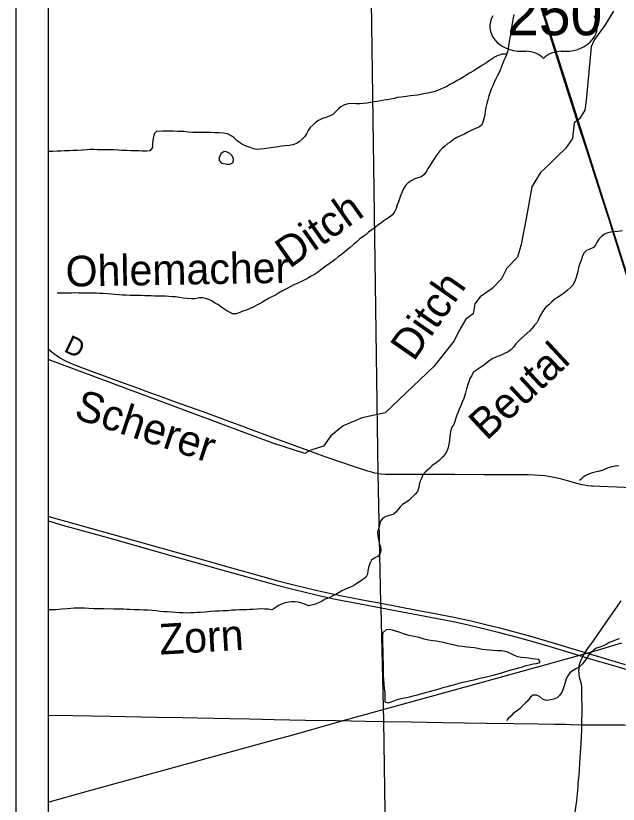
# Model space of a CAD drawing. Extents: x 0 to 34, y 0 to 22.
# Drawn here: x 21.64 to 23.5, y 17.627 to 20.062 of the extents above; entities that cross this region are included whole.
import ezdxf

# ---------------------------------------------------------------- set-up
doc = ezdxf.new("R2010")
doc.units = 0
for name, color, linetype in [('GM_X_County_Road', 7, 'Continuous'), ('GM_X_County_Road_Text', 7, 'Continuous'), ('GM_X_Interstate_Route', 7, 'Continuous'), ('GM_X_Minor_Lake', 7, 'Continuous'), ('GM_X_Minor_River', 7, 'Continuous'), ('GM_X_Minor_River_Text', 7, 'Continuous'), ('GM_X_Rail_Line', 7, 'Continuous'), ('GM_X_Township_Road', 7, 'Continuous'), ('GM_X_US_Location', 7, 'Continuous'), ('GM_X_US_Route', 7, 'Continuous'), ('GM_X_US_Shield', 7, 'Continuous'), ('SH_Cut_Line', 7, 'Continuous'), ('SH_Data', 7, 'Continuous')]:
    doc.layers.add(name, color=color, linetype=linetype)

msp = doc.modelspace()

# ---------------------------------------------------------------- linework, layer by layer
at = {"layer": 'GM_X_County_Road'}
for points in [[(21.7404, 19.0334), (21.7483, 19.0267), (21.7566, 19.0197), (21.7679, 19.0116), (21.7784, 19.0049), (21.7877, 18.9993), (21.7984, 18.9942), (21.8148, 18.9868), (21.8438, 18.9758), (21.9723, 18.9288), (22.0131, 18.9137), (22.0452, 18.9021), (22.0832, 18.8882), (22.1329, 18.8702), (22.2177, 18.8395), (22.2789, 18.8169), (22.349, 18.7912), (22.4423, 18.7567), (22.5356, 18.7222), (22.5911, 18.7022), (22.6853, 18.6702), (22.7266, 18.6566), (22.7385, 18.6531), (22.7476, 18.651), (22.7567, 18.6492), (22.7592, 18.6489)], [(22.7592, 18.6489), (22.7689, 18.6476), (22.7813, 18.6467), (22.7937, 18.6463), (22.8248, 18.646), (22.8527, 18.6459), (22.8963, 18.6462), (22.9957, 18.6459), (23.0859, 18.6456), (23.1263, 18.6457), (23.2227, 18.6452), (23.2414, 18.6446), (23.2569, 18.6435), (23.2724, 18.6418), (23.2909, 18.6391), (23.3062, 18.6362), (23.3214, 18.6327), (23.3426, 18.6268), (23.3753, 18.6177), (23.3873, 18.6148), (23.3964, 18.613), (23.4056, 18.6117), (23.4179, 18.6104), (23.421, 18.6102), (23.423, 18.6101)], [(23.423, 18.6101), (23.4431, 18.6091), (23.496, 18.6072), (23.5424, 18.6055), (23.564, 18.6041), (23.5764, 18.6027), (23.5918, 18.6004), (23.6161, 18.5956), (23.6464, 18.5891), (23.6826, 18.5812), (23.7254, 18.5721)], [(21.7404, 17.9026), (21.8169, 17.901), (21.9319, 17.8989), (22.0748, 17.8961), (22.1556, 17.8946), (22.2022, 17.8937), (22.3016, 17.8917), (22.3607, 17.891), (22.4011, 17.8899), (22.4384, 17.8893), (22.5347, 17.8872), (22.631, 17.8855), (22.7214, 17.8834), (22.7739, 17.8831), (22.7757, 17.8831)], [(22.7757, 17.8831), (22.7766, 17.8831), (22.8609, 17.8814), (22.9573, 17.88), (23.094, 17.8775), (23.1778, 17.8763), (23.2527, 17.8753), (23.3039, 17.8745), (23.3363, 17.8742), (23.3549, 17.8737), (23.388, 17.8726)], [(23.388, 17.8726), (23.4292, 17.8724), (23.5165, 17.872), (23.6998, 17.8707), (23.7333, 17.8698), (23.8239, 17.8692), (23.8458, 17.869), (23.8862, 17.8682), (23.9732, 17.8666), (24.0229, 17.8656), (24.0789, 17.8646), (24.1826, 17.8629), (24.1941, 17.8627)]]:
    msp.add_lwpolyline(points, dxfattribs=at)
at = {"layer": 'GM_X_Interstate_Route'}
for points in [[(21.7404, 18.5162), (21.7494, 18.5137), (21.9409, 18.4598), (22.1175, 18.4102), (22.2013, 18.3866), (22.306, 18.3571), (22.4018, 18.3302), (22.4498, 18.3171), (22.507, 18.3024), (22.5584, 18.29), (22.5948, 18.2817), (22.6466, 18.2709), (22.7107, 18.2585), (22.7681, 18.2477), (22.8787, 18.2269), (22.9398, 18.2152), (22.9976, 18.2035), (23.0462, 18.193), (23.0916, 18.1825), (23.1308, 18.1729), (23.1759, 18.161), (23.2268, 18.1468), (23.2924, 18.1276), (23.3983, 18.0958), (23.5216, 18.0588)], [(21.7404, 18.5018), (21.7848, 18.4892), (21.9344, 18.4474), (22.1259, 18.3934), (22.2037, 18.3717), (22.2725, 18.3522), (22.4432, 18.3046), (22.4912, 18.2919), (22.5334, 18.2817), (22.5849, 18.2699), (22.6275, 18.2609), (22.7037, 18.2458), (22.7684, 18.2336), (22.9419, 18.2008), (22.9907, 18.191), (23.0332, 18.1818), (23.0969, 18.1671), (23.1301, 18.1588), (23.1841, 18.1443), (23.244, 18.1276), (23.2858, 18.1153), (23.3911, 18.0835), (23.4137, 18.0766), (23.5001, 18.051), (23.5893, 18.0238)]]:
    msp.add_lwpolyline(points, dxfattribs=at)
at = {"layer": 'GM_X_Minor_Lake'}
for points in [[(22.2839, 19.6432), (22.2739, 19.6356), (22.2681, 19.6242), (22.2684, 19.6147), (22.2751, 19.6063), (22.2924, 19.6038)], [(22.2924, 19.6038), (22.3013, 19.6041), (22.3112, 19.609), (22.3125, 19.62), (22.3084, 19.6295), (22.3009, 19.6365), (22.2914, 19.6415), (22.2839, 19.6432)], [(22.8239, 18.158), (22.813, 18.1612), (22.8031, 18.1643), (22.7933, 18.1663), (22.7838, 18.1657), (22.7734, 18.1563), (22.773, 18.1517)], [(22.773, 18.1517), (22.7723, 18.1164), (22.7737, 18.1069), (22.7736, 18.097), (22.7735, 18.086), (22.7738, 18.0761), (22.7741, 18.0647), (22.7744, 18.054), (22.7743, 18.0434), (22.7745, 18.0339), (22.7748, 18.0232), (22.7755, 18.0134), (22.7769, 17.9974), (22.7782, 17.9845), (22.7793, 17.9734), (22.7796, 17.9639), (22.7795, 17.9544), (22.7794, 17.9434), (22.79, 17.9406), (22.7991, 17.9436), (22.8102, 17.9476), (22.8212, 17.9513), (22.8341, 17.9546), (22.8463, 17.9571), (22.8573, 17.9593), (22.8672, 17.9619), (22.8802, 17.9652), (22.8908, 17.9677), (22.9477, 17.9838)], [(22.9477, 17.9838), (22.9506, 17.9846), (22.9628, 17.9883), (22.9734, 17.9912), (22.9829, 17.9937), (22.9955, 17.9974), (23.0092, 18.0011), (23.0195, 18.0036), (23.0317, 18.0062), (23.0442, 18.0091), (23.0552, 18.0116), (23.0655, 18.0142), (23.0785, 18.0175), (23.088, 18.0196), (23.1017, 18.0229), (23.1146, 18.0262), (23.1253, 18.0288), (23.1367, 18.0321), (23.1462, 18.035), (23.1565, 18.0379), (23.1694, 18.042), (23.1824, 18.0457), (23.1923, 18.0486), (23.2052, 18.0519), (23.2159, 18.0552), (23.2258, 18.0578), (23.2372, 18.0603), (23.2482, 18.0621), (23.2596, 18.0646), (23.2551, 18.0738), (23.2449, 18.075), (23.2343, 18.0763), (23.2229, 18.0779), (23.2131, 18.0792), (23.2013, 18.0804), (23.1899, 18.0824), (23.1797, 18.086), (23.1699, 18.0914), (23.1612, 18.0957), (23.1517, 18.0984), (23.1396, 18.1004), (23.1263, 18.1013), (23.1131, 18.1022), (23.1036, 18.1027), (23.0903, 18.1036), (23.0804, 18.1052), (23.0664, 18.1077), (23.0566, 18.1097), (23.0456, 18.1113), (23.0334, 18.1126), (23.0186, 18.1142), (23.0069, 18.1155), (22.9944, 18.1179), (22.9724, 18.1238), (22.9614, 18.1266), (22.9486, 18.1286), (22.9391, 18.1302), (22.9281, 18.1319), (22.9148, 18.1335), (22.9016, 18.1367), (22.8887, 18.1406), (22.8754, 18.1438), (22.8652, 18.1466), (22.855, 18.1486), (22.8436, 18.1514), (22.8338, 18.1545), (22.8239, 18.158)]]:
    msp.add_lwpolyline(points, dxfattribs=at)
at = {"layer": 'GM_X_Minor_River'}
for points in [[(23.4857, 20.0765), (23.4583, 20.0312), (23.4268, 19.989), (23.4163, 19.9655), (23.4099, 19.8888), (23.401, 19.8), (23.3973, 19.7707), (23.3804, 19.7436), (23.3643, 19.7316), (23.3589, 19.6833), (23.3374, 19.652), (23.3132, 19.6283), (23.2868, 19.6024), (23.26, 19.5776), (23.2338, 19.5341), (23.2157, 19.4363), (23.2002, 19.3555), (23.1892, 19.3164), (23.1566, 19.2822), (23.1399, 19.2493), (23.1112, 19.2199), (23.0737, 19.1941), (23.0576, 19.1722), (23.0527, 19.1415), (23.0298, 19.1246), (23.0078, 19.0876), (22.9942, 19.0585), (22.9312, 18.9786), (22.7807, 18.8357), (22.7099, 18.8208), (22.6508, 18.7952), (22.6133, 18.7645), (22.5906, 18.7331), (22.551, 18.7202), (22.5331, 18.7098), (22.4336, 18.742), (21.7404, 19.0007)], [(23.1777, 20.0656), (23.1757, 20.055), (23.1741, 20.044), (23.1717, 20.0307), (23.1689, 20.0171), (23.1676, 20.0034), (23.166, 19.9939), (23.1636, 19.9814), (23.162, 19.9704), (23.1604, 19.9602), (23.158, 19.9507), (23.1556, 19.9412), (23.151, 19.9321), (23.1471, 19.9234), (23.1432, 19.9132), (23.1393, 19.9026), (23.1354, 19.8939), (23.1316, 19.8848), (23.1261, 19.875), (23.1211, 19.8652), (23.1172, 19.8561), (23.113, 19.8459)], [(23.1561, 19.943), (23.1435, 19.9432), (23.1317, 19.9399), (23.1206, 19.9347), (23.1107, 19.9287), (23.1019, 19.9224), (23.0935, 19.9168), (23.0847, 19.9115), (23.0756, 19.9055), (23.0645, 19.8992), (23.0549, 19.8917), (23.0412, 19.8842), (23.0324, 19.8794), (23.0233, 19.8734), (23.0129, 19.8674), (23.003, 19.8618), (22.9916, 19.8551), (22.9809, 19.8499), (22.9729, 19.8447), (22.9622, 19.8398), (22.9519, 19.835), (22.9424, 19.8309), (22.9309, 19.8268), (22.918, 19.8236), (22.9055, 19.8218), (22.8952, 19.8196), (22.8804, 19.8171), (22.8591, 19.8143), (22.8454, 19.8125), (22.8306, 19.8104), (22.8188, 19.8094), (22.8093, 19.8068), (22.7982, 19.8046), (22.7868, 19.8025), (22.777, 19.8011), (22.7674, 19.7996), (22.756, 19.7975), (22.7465, 19.7964), (22.7351, 19.7939), (22.7252, 19.7925), (22.7131, 19.7911), (22.7021, 19.7904), (22.6903, 19.7902), (22.6789, 19.791), (22.6664, 19.7904), (22.6557, 19.7871), (22.6443, 19.7811), (22.6366, 19.7748), (22.6286, 19.7665), (22.619, 19.7575), (22.6091, 19.7515), (22.598, 19.7478), (22.587, 19.7445), (22.5752, 19.7389), (22.5668, 19.7329), (22.5583, 19.725), (22.5491, 19.7164), (22.5434, 19.7077), (22.5379, 19.6971), (22.5325, 19.6888), (22.5249, 19.6809), (22.5153, 19.6726), (22.5073, 19.667), (22.4962, 19.6629), (22.4841, 19.6608), (22.4715, 19.6598), (22.4609, 19.6588), (22.4442, 19.6563), (22.4347, 19.6548), (22.4206, 19.6527), (22.4077, 19.6513), (22.3959, 19.6503), (22.3845, 19.6493), (22.3747, 19.6513), (22.3637, 19.6552), (22.3516, 19.6591), (22.3406, 19.6642), (22.3308, 19.6707), (22.3225, 19.6769), (22.315, 19.6846), (22.3074, 19.6904), (22.2942, 19.6973), (22.2817, 19.6997), (22.2688, 19.7006), (22.2552, 19.7004), (22.2419, 19.7009), (22.2312, 19.701), (22.2187, 19.7011), (22.2088, 19.7009), (22.1994, 19.7013), (22.1868, 19.7019), (22.1728, 19.7028), (22.1595, 19.704), (22.1497, 19.7041), (22.1402, 19.705), (22.1265, 19.7055), (22.1166, 19.7056), (22.1041, 19.7057), (22.0942, 19.7058), (22.0753, 19.7049), (22.068, 19.6974)], [(23.113, 19.8459), (23.1095, 19.8368), (23.104, 19.8243), (23.1009, 19.8148), (23.0974, 19.8023), (23.0942, 19.7906), (23.0911, 19.7781), (23.0898, 19.7671), (23.0882, 19.7568), (23.0866, 19.7473), (23.0834, 19.736), (23.0792, 19.7254), (23.0719, 19.719), (23.0597, 19.7138), (23.0467, 19.7075), (23.0364, 19.7026), (23.0257, 19.6963), (23.0136, 19.6915), (23.0021, 19.6859), (22.9918, 19.6799), (22.983, 19.6728), (22.9746, 19.6675), (22.9654, 19.6596), (22.9566, 19.6521), (22.9493, 19.6446), (22.9432, 19.6367), (22.9374, 19.6288), (22.9316, 19.6197), (22.9251, 19.6091), (22.9197, 19.6001), (22.9139, 19.5914), (22.9073, 19.5801), (22.9004, 19.5706), (22.8924, 19.5642), (22.8813, 19.5613), (22.8722, 19.558), (22.8627, 19.5531), (22.852, 19.5464), (22.8439, 19.5381), (22.8374, 19.5279), (22.8331, 19.5185), (22.8284, 19.506), (22.8249, 19.4965), (22.8218, 19.4874), (22.8175, 19.4776), (22.8148, 19.4666), (22.8101, 19.456), (22.8036, 19.4473), (22.7944, 19.4398), (22.7864, 19.4346), (22.7768, 19.4282), (22.7692, 19.4226), (22.7615, 19.417), (22.7474, 19.4069), (22.7397, 19.4013), (22.7294, 19.3934), (22.7218, 19.3866), (22.713, 19.3802), (22.703, 19.3727), (22.6938, 19.3641), (22.6835, 19.3551), (22.6732, 19.3464), (22.6636, 19.3389), (22.656, 19.3329), (22.646, 19.3247), (22.6361, 19.3172), (22.6261, 19.3089), (22.6181, 19.3029), (22.6082, 19.2958), (22.5978, 19.2883), (22.5856, 19.2789), (22.5715, 19.2688), (22.5627, 19.2632), (22.5527, 19.258), (22.5436, 19.2528), (22.5348, 19.2479), (22.5241, 19.2423), (22.5115, 19.2364), (22.4993, 19.2308), (22.4894, 19.2256), (22.4806, 19.2211), (22.47, 19.2155), (22.4616, 19.211), (22.4516, 19.2051), (22.4421, 19.1995), (22.4314, 19.1943), (22.4211, 19.189), (22.4108, 19.1831), (22.4017, 19.1775), (22.3925, 19.1726), (22.3841, 19.1681), (22.3734, 19.1618), (22.3624, 19.1566), (22.3521, 19.1529), (22.3418, 19.1492), (22.3326, 19.1459), (22.3208, 19.1418), (22.3098, 19.1412), (22.3004, 19.147), (22.2917, 19.1508), (22.2826, 19.1566)], [(22.068, 19.6974), (22.066, 19.6879), (22.0636, 19.6773), (22.0627, 19.6663), (22.0623, 19.6549), (22.0546, 19.6443), (22.0443, 19.6433), (22.031, 19.6434), (22.02, 19.6443), (22.0105, 19.6451), (21.995, 19.6453), (21.9828, 19.6458), (21.968, 19.6463), (21.9563, 19.6472), (21.943, 19.6474), (21.9282, 19.6475), (21.9103, 19.6477), (21.8925, 19.6479), (21.8826, 19.6484), (21.8705, 19.6485), (21.8606, 19.6482), (21.8462, 19.6472), (21.8302, 19.6462), (21.8169, 19.6456), (21.8059, 19.6453), (21.7911, 19.6447), (21.779, 19.6441), (21.7687, 19.6434), (21.755, 19.6428), (21.7433, 19.6429), (21.7404, 19.643)], [(23.5134, 19.3979), (23.4993, 19.3953), (23.4879, 19.3943), (23.4777, 19.3937), (23.4678, 19.3919), (23.4575, 19.3878), (23.4483, 19.3803), (23.4406, 19.372), (23.4345, 19.3622), (23.4298, 19.3535), (23.424, 19.3459), (23.4126, 19.3407), (23.4027, 19.3374), (23.395, 19.3299), (23.3892, 19.3189), (23.3865, 19.3091), (23.3822, 19.2966), (23.3779, 19.2845), (23.3755, 19.2723), (23.3724, 19.261), (23.3689, 19.2507), (23.3657, 19.2401), (23.3611, 19.2311), (23.3527, 19.2232), (23.3435, 19.2149), (23.3354, 19.2074), (23.3239, 19.1988), (23.3133, 19.1916), (23.3037, 19.1857), (23.2957, 19.1789), (23.2861, 19.1691), (23.2765, 19.1616), (23.2696, 19.1526), (23.2631, 19.1428), (23.2584, 19.1344), (23.2538, 19.1242), (23.2487, 19.1136), (23.2422, 19.1061), (23.2345, 19.0971), (23.2269, 19.0892), (23.2104, 19.0738), (23.2008, 19.0651), (23.1912, 19.0561), (23.1843, 19.0489), (23.177, 19.0384), (23.1697, 19.0312), (23.1606, 19.0245), (23.1495, 19.0185), (23.1369, 19.0133), (23.1247, 19.0089), (23.1129, 19.0033), (23.1022, 18.9966), (23.0934, 18.9891), (23.0839, 18.9819), (23.0735, 18.9748), (23.0636, 18.9681), (23.0529, 18.9602), (23.0479, 18.9515), (23.0425, 18.9417), (23.039, 18.9319), (23.0354, 18.9205), (23.0323, 18.9099), (23.0292, 18.8978), (23.0233, 18.8796), (23.019, 18.8682), (23.014, 18.8584), (23.0093, 18.847), (23.0058, 18.8379), (23.0023, 18.8289), (22.9992, 18.8198), (22.996, 18.8095), (22.9925, 18.8001), (22.9871, 18.7914), (22.984, 18.7823), (22.9816, 18.7713), (22.9808, 18.7614), (22.9792, 18.75)], [(22.2826, 19.1566), (22.2721, 19.1643), (22.2638, 19.1701), (22.2536, 19.1759), (22.2453, 19.1813), (22.2362, 19.186), (22.226, 19.1891), (22.2165, 19.1911), (22.2063, 19.1909), (22.1941, 19.1883), (22.182, 19.1881), (22.1694, 19.189), (22.1569, 19.1899), (22.1455, 19.1919), (22.133, 19.1939), (22.1228, 19.1944), (22.1125, 19.1953), (22.1023, 19.1961), (22.0917, 19.1962), (22.0792, 19.1964), (22.0685, 19.1965), (22.0587, 19.1966), (22.0492, 19.197), (22.0393, 19.1971), (22.0287, 19.1976), (22.0162, 19.1978), (22.0051, 19.1979), (21.9938, 19.1984), (21.9812, 19.1989), (21.9702, 19.1994), (21.9589, 19.2003), (21.946, 19.2011), (21.9239, 19.2029), (21.9107, 19.2038), (21.8993, 19.2047), (21.8898, 19.2051), (21.8788, 19.2056), (21.8682, 19.2054), (21.8556, 19.2051), (21.8439, 19.2052), (21.834, 19.2053), (21.8226, 19.2058), (21.8124, 19.2056), (21.8017, 19.2053), (21.7892, 19.205), (21.7774, 19.2052), (21.7683, 19.2053)], [(22.9792, 18.75), (22.9775, 18.7387), (22.9752, 18.7288), (22.9717, 18.7197), (22.9655, 18.708), (22.9589, 18.7001), (22.9471, 18.6888), (22.9371, 18.6802), (22.9257, 18.6727), (22.918, 18.6636), (22.9057, 18.6539), (22.8973, 18.6445), (22.8934, 18.6331), (22.8891, 18.6244), (22.886, 18.6146), (22.8848, 18.6047), (22.8809, 18.5933), (22.8732, 18.5843), (22.8651, 18.576), (22.8544, 18.5666), (22.8445, 18.5588), (22.8342, 18.5528), (22.8273, 18.5456), (22.8196, 18.5366), (22.8138, 18.529), (22.805, 18.5223), (22.7928, 18.5186), (22.7826, 18.5161), (22.7738, 18.5105), (22.7665, 18.5014), (22.7633, 18.4897), (22.761, 18.4794), (22.7574, 18.4669), (22.7577, 18.4559), (22.7599, 18.4452), (22.7624, 18.4338), (22.7665, 18.422), (22.7675, 18.4113), (22.7655, 18.4015), (22.7582, 18.392), (22.7491, 18.3876), (22.7384, 18.3805), (22.733, 18.371), (22.7298, 18.3581), (22.7274, 18.3479), (22.7262, 18.338), (22.7208, 18.3278), (22.7116, 18.3211), (22.7017, 18.3136), (22.6906, 18.3065), (22.6807, 18.3009), (22.6708, 18.2964), (22.6582, 18.2908), (22.6471, 18.286), (22.6391, 18.2808), (22.6284, 18.2748), (22.6196, 18.2703), (22.6082, 18.2648), (22.5956, 18.2599), (22.5865, 18.254), (22.5769, 18.2499), (22.5678, 18.2458), (22.5579, 18.2425), (22.5442, 18.2403), (22.5332, 18.2446), (22.5238, 18.2485), (22.5128, 18.2513), (22.5022, 18.2522), (22.4919, 18.2523), (22.482, 18.2512), (22.4725, 18.2491), (22.4611, 18.2446), (22.4516, 18.2405), (22.4401, 18.233), (22.4313, 18.2278), (22.4199, 18.2291), (22.4093, 18.2299), (22.3987, 18.2304), (22.3854, 18.2298), (22.3729, 18.2288), (22.3634, 18.2281), (22.3524, 18.2275), (22.3425, 18.2276), (22.3311, 18.2273), (22.3189, 18.2263), (22.3072, 18.2261), (22.2939, 18.2247), (22.2806, 18.224), (22.268, 18.2234), (22.2559, 18.2232), (22.2411, 18.2218), (22.2247, 18.2204), (22.2107, 18.2191), (22.2012, 18.2188), (22.1898, 18.2185), (22.1799, 18.2179), (22.1704, 18.2172), (22.1564, 18.2177), (22.1461, 18.2182), (22.1348, 18.2191), (22.1211, 18.22)], [(23.5023, 18.6725), (23.4909, 18.6707), (23.4802, 18.6689), (23.4692, 18.6656), (23.4528, 18.6589), (23.4433, 18.656), (23.433, 18.6534), (23.4212, 18.6505), (23.409, 18.6464), (23.3999, 18.6427), (23.3922, 18.6371), (23.385, 18.6303), (23.3804, 18.6266)], [(22.1211, 18.22), (22.1074, 18.2209), (22.0972, 18.2214), (22.0873, 18.2222), (22.0737, 18.2239), (22.0616, 18.2252), (22.0494, 18.226), (22.035, 18.2266), (22.0221, 18.2275), (22.0054, 18.2276), (21.9925, 18.2281), (21.983, 18.2286), (21.9735, 18.2291), (21.9568, 18.2293), (21.9424, 18.2294), (21.9124, 18.2301), (21.8908, 18.2303), (21.8813, 18.2308), (21.8661, 18.2313), (21.8528, 18.2322), (21.838, 18.2324), (21.8209, 18.2322), (21.8107, 18.2315), (21.7989, 18.2309), (21.7822, 18.2296), (21.7643, 18.2278), (21.748, 18.2276), (21.7404, 18.2273)], [(23.5033, 18.1381), (23.4937, 18.1344), (23.4819, 18.13), (23.4724, 18.1263), (23.4632, 18.1207), (23.4541, 18.1158), (23.443, 18.1118), (23.4335, 18.1088), (23.4251, 18.1043), (23.4152, 18.0957), (23.4083, 18.087), (23.4029, 18.0784), (23.3959, 18.0689), (23.3905, 18.0602), (23.3798, 18.0508), (23.3695, 18.0456), (23.3596, 18.0393), (23.3508, 18.0329), (23.3442, 18.0235), (23.34, 18.014), (23.3365, 18.0034), (23.3337, 17.9928), (23.3306, 17.9837), (23.3259, 17.9731), (23.3194, 17.9625), (23.3121, 17.9554), (23.3018, 17.9517), (23.2923, 17.9495), (23.2782, 17.9478), (23.2669, 17.9517), (23.2571, 17.9598), (23.2484, 17.964), (23.2366, 17.9638), (23.2286, 17.957), (23.2209, 17.9468), (23.214, 17.9401), (23.206, 17.9318), (23.1975, 17.9231), (23.186, 17.9145), (23.1761, 17.907), (23.1684, 17.8995), (23.16, 17.892), (23.155, 17.886)]]:
    msp.add_lwpolyline(points, dxfattribs=at)
at = {"layer": 'GM_X_Rail_Line'}
for points in [[(23.0044, 20.9), (23.1694, 20.3875), (23.6827, 18.7751), (23.7208, 18.6568), (23.763, 18.5542), (23.8134, 18.4649), (23.9534, 18.2458)], [(21.7404, 17.6338), (21.8652, 17.6682), (22.2696, 17.78), (22.4341, 17.8253), (22.4854, 17.8388), (22.6621, 17.8885), (23.1258, 18.0165), (23.4185, 18.0973), (23.5109, 18.1258)]]:
    msp.add_lwpolyline(points, dxfattribs=at)
msp.add_lwpolyline([(21.7404, 20.4215), (21.7404, 15.3991), (21.8438, 15.3957), (22.1541, 15.3939), (22.7997, 15.3881), (22.8171, 15.3878), (22.7976, 16.0573), (22.7976, 16.0673), (22.7968, 16.0986), (22.7971, 16.1327), (22.7975, 16.1451), (22.7983, 16.1543), (22.7997, 16.1635), (22.8011, 16.1695), (22.8022, 16.174), (22.7889, 17.0447), (22.7764, 17.8836), (22.7682, 18.2341), (22.7679, 18.2482), (22.7589, 18.6495), (22.7344, 20.3983)], close=True, dxfattribs=at)
at = {"layer": 'GM_X_Township_Road'}
for points in [[(23.388, 17.8726), (23.3888, 17.9206), (23.3881, 17.9641), (23.3882, 17.9822), (23.3876, 17.9901), (23.3866, 17.998), (23.3851, 18.0052), (23.3811, 18.0197), (23.3798, 18.0277), (23.3792, 18.0338), (23.379, 18.0406), (23.3792, 18.0455), (23.3798, 18.053), (23.3811, 18.059), (23.3841, 18.0682), (23.3877, 18.0769), (23.3911, 18.0835), (23.392, 18.0853), (23.3967, 18.0934), (23.3983, 18.0958), (23.4036, 18.1039), (23.4237, 18.1316), (23.4623, 18.1877), (23.4964, 18.2361), (23.5096, 18.2557)], [(23.3672, 17.6031), (23.372, 17.6384), (23.3755, 17.6693), (23.3763, 17.6797), (23.3771, 17.6925), (23.3792, 17.7162), (23.3829, 17.771), (23.3848, 17.7999), (23.3869, 17.8322), (23.3883, 17.8602), (23.3883, 17.8661), (23.388, 17.8726)]]:
    msp.add_lwpolyline(points, dxfattribs=at)
at = {"layer": 'GM_X_US_Route'}
msp.add_lwpolyline([(23.1658, 20.3886), (23.1732, 20.3658), (23.1905, 20.3106), (23.234, 20.1753), (23.2679, 20.0686), (23.3476, 19.8161), (23.3801, 19.7161), (23.4009, 19.6509), (23.4481, 19.5058), (23.4704, 19.4369), (23.4816, 19.3998), (23.5363, 19.2274), (23.6016, 19.0231), (23.6641, 18.8276), (23.6786, 18.7833), (23.6875, 18.7578)], dxfattribs=at)
at = {"layer": 'GM_X_US_Shield'}
for p, q in [((23.2011, 19.9523), (23.2148, 19.9523)), ((23.3246, 19.9523), (23.3384, 19.9523))]:
    msp.add_line(p, q, dxfattribs=at)
for centre, major_axis, start_param, end_param in [((23.2, 20.0292), (0.0961, 0), 2.702327, 4.723529), ((23.3395, 20.0292), (-0.0961, 0), 1.559657, 3.580859), ((23.2148, 19.8973), (-0.0687, 0), 3.785094, 4.712389), ((23.3246, 19.8973), (-0.0687, 0), 4.712389, 5.639684)]:
    msp.add_ellipse(centre, major_axis=major_axis, ratio=0.8, start_param=start_param, end_param=end_param, dxfattribs=at)
at = {"layer": 'SH_Cut_Line'}
msp.add_lwpolyline([(28.5404, 15.3151), (28.5404, 20.9), (21.7404, 20.9), (21.7404, 15.3991)], dxfattribs=at)
at = {"layer": 'SH_Data'}
for p, q in [((21.6404, 21), (21.6404, 14)), ((21.7404, 20.9), (21.7404, 14.1))]:
    msp.add_line(p, q, dxfattribs=at)

# ---------------------------------------------------------------- texts
at = {"layer": 'GM_X_County_Road_Text'}
msp.add_text('D', height=0.0568, rotation=334.478, dxfattribs=at).set_placement((21.786, 19.0265))
at = {"layer": 'GM_X_Minor_River_Text'}
for s, rotation, p in [('Ditch', 35.2183, (22.4852, 19.2795)), ('Ohlemacher', 1.0014, (21.7951, 19.2254)), ('Ditch', 55.0546, (22.8687, 18.9915)), ('Beutal', 42.9873, (23.0939, 18.7476)), ('Scherer', 341.6272, (21.8164, 18.8204)), ('Zorn', 3.3873, (22.0857, 18.0889))]:
    msp.add_text(s, height=0.09475, rotation=rotation, dxfattribs=at).set_placement(p)
at = {"layer": 'GM_X_US_Location'}
msp.add_text('250', height=0.000189, rotation=0, dxfattribs=at).set_placement((23.2116, 20.0283))
at = {"layer": 'GM_X_US_Shield'}
msp.add_text('250', height=0.13184, dxfattribs=at).set_placement((23.157, 20.0017))

doc.saveas('drawing.dxf')
